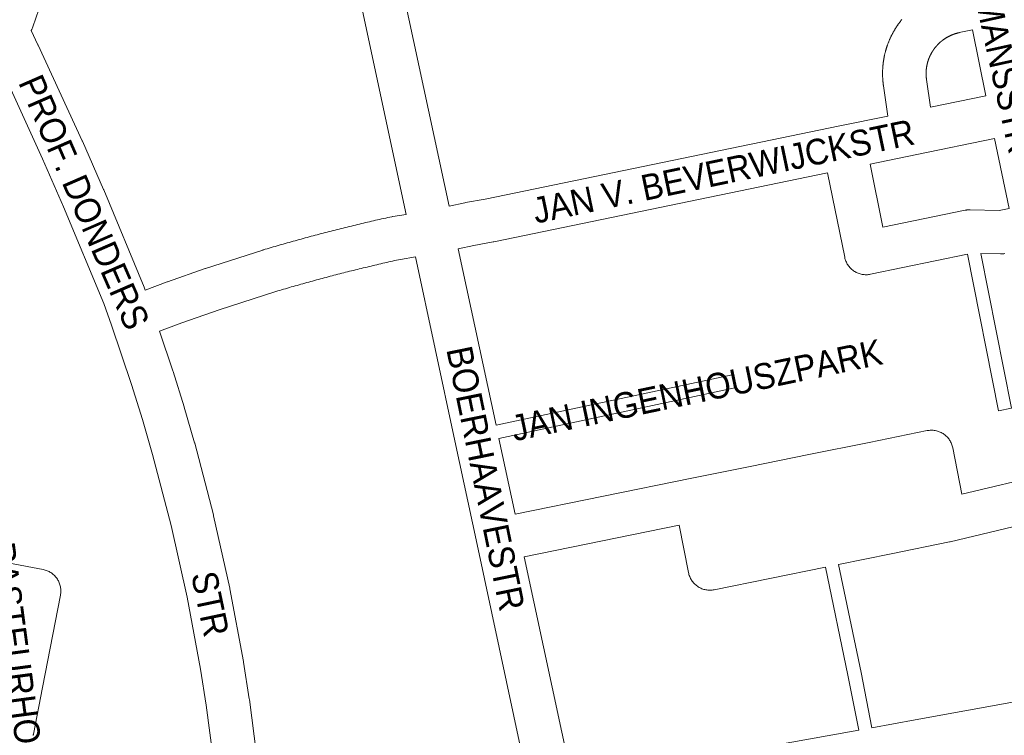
# Paper-space layout 'Layout1' of a CAD drawing. Header units: metres. Extents: x 123097 to 144122, y 392739 to 407589.
# Tile 332 of 510: x 134931 to 135225, y 396534 to 396748. Entities that reach past the tile are written whole.
import ezdxf
from ezdxf.enums import TextEntityAlignment as Align

# ---------------------------------------------------------------- set-up
doc = ezdxf.new("R2010")
doc.units = ezdxf.units.M
doc.header["$MEASUREMENT"] = 0
for name, color, linetype, lineweight in [('gs-anno-wegen algemeen tekst', 7, 'Continuous', 0), ('gs-knt-paden', 7, 'Continuous', 0), ('gs-knt-wegen algemeen', 7, 'Continuous', 0)]:
    doc.layers.add(name, color=color, linetype=linetype, lineweight=lineweight)
doc.styles.add('Style-Arial', font='arial.ttf')

psp = doc.layouts.get("Layout1")

# ---------------------------------------------------------------- linework, layer by layer
at = {"layer": 'gs-knt-paden', "color": 7, "linetype": 'Continuous', "flags": 128}
for points in [[(135218.036, 396678.451), (135227.221, 396632.227, -0.3705536), (135227.214, 396632.216), (135223.29, 396631.436, -0.3705541), (135223.279, 396631.444), (135213.979, 396678.242)], [(135072.992, 396627.119), (135143.62, 396642.229, -0.3697031), (135143.631, 396642.221), (135144.468, 396638.309, -0.3697059), (135144.461, 396638.298), (135073.834, 396623.189)]]:
    psp.add_lwpolyline(points, format="xyb", dxfattribs=at)
for points in [[(135181.477, 396535.943), (135178.257, 396552.334), (135171.531, 396584.686)], [(135175.47, 396585.487), (135182.195, 396553.141), (135182.199, 396553.119), (135185.434, 396536.654)]]:
    psp.add_lwpolyline(points, dxfattribs=at)
at = {"layer": 'gs-knt-wegen algemeen', "color": 7, "linetype": 'Continuous', "flags": 128}
for points in [[(135043.82, 396763.078), (135058.96, 396692.603)], [(135046.163, 396690.183), (135030.659, 396762.357)], [(134936.225, 396751.453), (134934.46, 396746.265), (134934.358, 396745.986), (134934.244, 396745.712), (134934.117, 396745.444), (134933.978, 396745.181), (134933.938, 396745.114)], [(135190.197, 396719.572), (135188.883, 396728.629), (135188.862, 396728.778), (135188.842, 396728.928), (135188.822, 396729.077), (135188.804, 396729.227), (135188.786, 396729.376), (135188.769, 396729.526), (135188.754, 396729.676), (135188.739, 396729.823), (135188.725, 396729.973), (135188.712, 396730.123), (135188.699, 396730.274), (135188.688, 396730.424), (135188.678, 396730.571), (135188.677, 396730.574), (135188.677, 396730.577), (135188.667, 396730.725), (135188.659, 396730.875), (135188.651, 396731.023), (135188.644, 396731.173), (135188.638, 396731.324), (135188.632, 396731.474), (135188.628, 396731.625), (135188.625, 396731.776), (135188.622, 396731.927), (135188.62, 396732.077), (135188.62, 396732.225), (135188.62, 396732.376), (135188.621, 396732.526), (135188.622, 396732.677), (135188.625, 396732.828), (135188.629, 396732.978), (135188.633, 396733.129), (135188.639, 396733.28), (135188.645, 396733.427), (135188.652, 396733.578), (135188.66, 396733.728), (135188.669, 396733.879), (135188.679, 396734.029), (135188.69, 396734.18), (135188.701, 396734.33), (135188.714, 396734.48), (135188.727, 396734.627), (135188.741, 396734.777), (135188.756, 396734.927), (135188.772, 396735.077), (135188.789, 396735.227), (135188.807, 396735.377), (135188.826, 396735.526), (135188.845, 396735.676), (135188.865, 396735.822), (135188.887, 396735.971), (135188.909, 396736.12), (135188.932, 396736.269), (135188.956, 396736.418), (135188.981, 396736.567), (135189.006, 396736.715), (135189.033, 396736.864), (135189.06, 396737.009), (135189.088, 396737.157), (135189.117, 396737.305), (135189.147, 396737.453), (135189.178, 396737.6), (135189.21, 396737.747), (135189.243, 396737.895), (135189.276, 396738.042), (135189.31, 396738.185), (135189.345, 396738.332), (135189.381, 396738.478), (135189.419, 396738.624), (135189.456, 396738.77), (135189.495, 396738.916), (135189.535, 396739.061), (135189.575, 396739.207), (135189.616, 396739.349), (135189.658, 396739.493), (135189.701, 396739.638), (135189.745, 396739.782), (135189.789, 396739.926), (135189.835, 396740.07), (135189.881, 396740.213), (135189.929, 396740.356), (135189.976, 396740.496), (135190.024, 396740.639), (135190.074, 396740.781), (135190.125, 396740.923), (135190.176, 396741.065), (135190.229, 396741.206), (135190.282, 396741.347), (135190.336, 396741.488), (135190.389, 396741.625), (135190.445, 396741.766), (135190.501, 396741.905), (135190.559, 396742.045), (135190.617, 396742.184), (135190.676, 396742.323), (135190.735, 396742.461), (135190.796, 396742.599), (135190.856, 396742.734), (135190.918, 396742.871), (135190.981, 396743.008), (135191.045, 396743.145), (135191.109, 396743.281), (135191.175, 396743.417), (135191.241, 396743.553), (135191.308, 396743.688), (135191.374, 396743.819), (135191.442, 396743.954), (135191.512, 396744.088), (135191.582, 396744.221), (135191.653, 396744.354), (135191.725, 396744.487), (135191.797, 396744.619), (135191.87, 396744.751), (135191.943, 396744.879), (135192.018, 396745.01), (135192.093, 396745.141), (135192.169, 396745.271), (135192.247, 396745.4), (135192.324, 396745.529), (135192.403, 396745.658), (135192.482, 396745.786), (135192.561, 396745.911), (135192.642, 396746.038), (135192.723, 396746.165), (135192.806, 396746.291), (135192.889, 396746.417), (135192.973, 396746.542), (135193.057, 396746.667), (135193.143, 396746.791), (135193.227, 396746.912), (135193.314, 396747.036), (135193.401, 396747.158), (135193.489, 396747.281), (135193.578, 396747.402), (135193.668, 396747.524), (135193.758, 396747.644), (135193.85, 396747.764), (135193.939, 396747.881), (135194.032, 396748), (135194.125, 396748.119), (135194.219, 396748.237), (135194.314, 396748.354), (135194.409, 396748.471)], [(135219.508, 396725.592), (135215.489, 396745.332), (135211.576, 396744.515), (135211.503, 396744.499), (135211.431, 396744.484), (135211.359, 396744.467), (135211.287, 396744.451), (135211.216, 396744.434), (135211.144, 396744.416), (135211.072, 396744.399), (135211.002, 396744.381), (135210.931, 396744.362), (135210.86, 396744.343), (135210.788, 396744.323), (135210.717, 396744.303), (135210.646, 396744.283), (135210.576, 396744.262), (135210.505, 396744.241), (135210.436, 396744.22), (135210.365, 396744.198), (135210.295, 396744.175), (135210.225, 396744.153), (135210.155, 396744.129), (135210.085, 396744.106), (135210.015, 396744.081), (135209.946, 396744.057), (135209.878, 396744.032), (135209.808, 396744.007), (135209.739, 396743.981), (135209.67, 396743.955), (135209.601, 396743.929), (135209.532, 396743.902), (135209.464, 396743.874), (135209.395, 396743.847), (135209.329, 396743.819), (135209.261, 396743.79), (135209.193, 396743.762), (135209.125, 396743.732), (135209.058, 396743.702), (135208.99, 396743.672), (135208.923, 396743.642), (135208.856, 396743.611), (135208.791, 396743.58), (135208.724, 396743.548), (135208.657, 396743.516), (135208.591, 396743.484), (135208.525, 396743.451), (135208.459, 396743.417), (135208.394, 396743.384), (135208.328, 396743.35), (135208.264, 396743.316), (135208.199, 396743.281), (135208.134, 396743.246), (135208.07, 396743.21), (135208.005, 396743.174), (135207.941, 396743.138), (135207.877, 396743.101), (135207.813, 396743.064), (135207.751, 396743.027), (135207.688, 396742.989), (135207.625, 396742.951), (135207.562, 396742.912), (135207.499, 396742.874), (135207.437, 396742.834), (135207.374, 396742.794), (135207.312, 396742.754), (135207.252, 396742.715), (135207.19, 396742.674), (135207.129, 396742.633), (135207.068, 396742.591), (135207.007, 396742.549), (135206.947, 396742.507), (135206.887, 396742.464), (135206.827, 396742.421), (135206.768, 396742.379), (135206.709, 396742.335), (135206.649, 396742.291), (135206.59, 396742.247), (135206.532, 396742.202), (135206.473, 396742.157), (135206.415, 396742.112), (135206.357, 396742.066), (135206.301, 396742.021), (135206.243, 396741.974), (135206.186, 396741.928), (135206.129, 396741.881), (135206.073, 396741.833), (135206.017, 396741.785), (135205.961, 396741.737), (135205.905, 396741.689), (135205.851, 396741.641), (135205.796, 396741.592), (135205.741, 396741.542), (135205.686, 396741.493), (135205.632, 396741.443), (135205.578, 396741.392), (135205.524, 396741.342), (135205.471, 396741.291), (135205.419, 396741.24), (135205.366, 396741.189), (135205.314, 396741.137), (135205.262, 396741.085), (135205.21, 396741.032), (135205.158, 396740.979), (135205.107, 396740.926), (135205.056, 396740.873), (135205.007, 396740.82), (135204.957, 396740.766), (135204.907, 396740.712), (135204.857, 396740.657), (135204.808, 396740.602), (135204.759, 396740.547), (135204.71, 396740.491), (135204.662, 396740.435), (135204.615, 396740.381), (135204.567, 396740.324), (135204.52, 396740.268), (135204.473, 396740.211), (135204.426, 396740.153), (135204.38, 396740.096), (135204.334, 396740.038), (135204.288, 396739.98), (135204.244, 396739.923), (135204.199, 396739.865), (135204.154, 396739.806), (135204.11, 396739.747), (135204.066, 396739.687), (135204.023, 396739.628), (135203.98, 396739.568), (135203.937, 396739.508), (135203.895, 396739.449), (135203.853, 396739.388), (135203.811, 396739.327), (135203.77, 396739.266), (135203.729, 396739.205), (135203.688, 396739.143), (135203.648, 396739.081), (135203.608, 396739.019), (135203.569, 396738.958), (135203.53, 396738.896), (135203.491, 396738.833), (135203.453, 396738.77), (135203.414, 396738.707), (135203.377, 396738.644), (135203.339, 396738.58), (135203.302, 396738.516), (135203.266, 396738.453), (135203.23, 396738.389), (135203.194, 396738.324), (135203.159, 396738.26), (135203.124, 396738.195), (135203.089, 396738.13), (135203.055, 396738.064), (135203.021, 396737.999), (135202.988, 396737.934), (135202.955, 396737.868), (135202.922, 396737.802), (135202.89, 396737.736), (135202.858, 396737.669), (135202.826, 396737.603), (135202.795, 396737.536), (135202.764, 396737.469), (135202.734, 396737.403), (135202.704, 396737.336), (135202.675, 396737.268), (135202.645, 396737.2), (135202.617, 396737.132), (135202.588, 396737.064), (135202.56, 396736.996), (135202.532, 396736.927), (135202.506, 396736.86), (135202.479, 396736.791), (135202.453, 396736.723), (135202.427, 396736.654), (135202.401, 396736.584), (135202.376, 396736.515), (135202.351, 396736.445), (135202.327, 396736.376), (135202.303, 396736.307), (135202.28, 396736.237), (135202.257, 396736.167), (135202.234, 396736.097), (135202.212, 396736.027), (135202.19, 396735.956), (135202.168, 396735.886), (135202.147, 396735.815), (135202.127, 396735.745), (135202.107, 396735.674), (135202.087, 396735.603), (135202.068, 396735.532), (135202.049, 396735.461), (135202.03, 396735.389), (135202.012, 396735.318), (135201.994, 396735.246), (135201.978, 396735.176), (135201.961, 396735.104), (135201.944, 396735.032), (135201.928, 396734.96), (135201.913, 396734.888), (135201.897, 396734.816), (135201.883, 396734.743), (135201.869, 396734.671), (135201.855, 396734.6), (135201.842, 396734.527), (135201.828, 396734.455), (135201.816, 396734.382), (135201.804, 396734.309), (135201.792, 396734.236), (135201.781, 396734.163), (135201.77, 396734.09), (135201.76, 396734.019), (135201.75, 396733.946), (135201.74, 396733.873), (135201.731, 396733.799), (135201.722, 396733.726), (135201.714, 396733.653), (135201.706, 396733.579), (135201.699, 396733.506), (135201.692, 396733.434), (135201.685, 396733.36), (135201.679, 396733.287), (135201.674, 396733.213), (135201.668, 396733.14), (135201.663, 396733.066), (135201.659, 396732.992), (135201.655, 396732.919), (135201.652, 396732.846), (135201.649, 396732.773), (135201.646, 396732.699), (135201.644, 396732.625), (135201.642, 396732.551), (135201.641, 396732.478), (135201.64, 396732.404), (135201.639, 396732.33), (135201.639, 396732.258), (135201.64, 396732.184), (135201.641, 396732.11), (135201.642, 396732.036), (135201.644, 396731.962), (135201.646, 396731.889), (135201.648, 396731.815), (135201.651, 396731.741), (135201.655, 396731.669), (135201.659, 396731.595), (135201.663, 396731.522), (135201.668, 396731.448), (135201.673, 396731.374), (135201.679, 396731.301), (135201.685, 396731.227), (135201.691, 396731.154), (135201.698, 396731.082), (135201.705, 396731.008), (135201.713, 396730.935), (135201.721, 396730.862), (135201.73, 396730.788), (135201.739, 396730.715), (135201.749, 396730.642), (135201.758, 396730.569), (135201.769, 396730.497), (135202.972, 396722.196)], [(134933.938, 396745.114), (134935.975, 396740.908), (134936.028, 396740.795), (134949.217, 396712.168), (134949.267, 396712.055), (134955.588, 396697.618), (134955.637, 396697.504), (134967.727, 396668.396), (134967.838, 396668.111), (134968.039, 396667.553)], [(134989.159, 396521.584), (134986.325, 396543.35), (134984.625, 396554.118), (134980.617, 396575.698), (134975.839, 396597.091), (134970.284, 396618.325), (134967.233, 396628.822), (134963.99, 396639.27), (134958, 396657.023), (134955.644, 396663.543), (134943.637, 396692.453), (134937.365, 396706.776), (134924.228, 396735.29), (134923.018, 396737.79)], [(135202.972, 396722.196), (135219.508, 396725.592)], [(135058.96, 396692.603), (135063.632, 396693.636), (135063.872, 396693.684), (135069.754, 396694.753), (135175.863, 396716.627), (135190.197, 396719.572)], [(135222.139, 396712.841), (135198.83, 396708.053), (135184.864, 396705.184)], [(135184.864, 396705.184), (135188.738, 396686.328), (135213.364, 396691.409), (135213.544, 396691.443), (135213.678, 396691.466), (135213.86, 396691.491), (135213.995, 396691.507), (135214.177, 396691.524), (135214.313, 396691.533), (135214.496, 396691.54), (135214.633, 396691.543), (135214.816, 396691.542), (135223.466, 396691.36), (135226.516, 396691.92), (135222.139, 396712.841)], [(135172.111, 396702.56), (135072.308, 396681.986), (135072.159, 396681.957), (135066.322, 396680.896), (135061.691, 396679.872)], [(135213.979, 396678.242), (135184.987, 396672.26), (135184.682, 396672.205), (135184.375, 396672.164), (135184.066, 396672.138), (135183.756, 396672.127), (135183.446, 396672.13), (135183.137, 396672.148), (135182.829, 396672.181), (135182.522, 396672.228), (135182.218, 396672.29), (135181.918, 396672.367), (135181.622, 396672.457), (135181.33, 396672.562), (135181.043, 396672.68), (135180.763, 396672.812), (135180.489, 396672.957), (135180.222, 396673.115), (135179.963, 396673.286), (135179.713, 396673.468), (135179.471, 396673.663), (135179.239, 396673.868), (135179.017, 396674.085), (135178.806, 396674.312), (135178.605, 396674.548), (135178.417, 396674.794), (135178.24, 396675.049), (135178.075, 396675.311), (135177.923, 396675.582), (135177.784, 396675.859), (135177.659, 396676.142), (135177.547, 396676.431), (135177.449, 396676.725), (135177.365, 396677.024), (135177.295, 396677.326), (135172.111, 396702.56)], [(134968.039, 396667.553), (134974.591, 396669.978), (134974.701, 396670.018), (134985.954, 396673.955), (134986.109, 396674.007), (135003.22, 396679.517), (135003.355, 396679.559), (135003.952, 396679.736), (135004.546, 396679.912), (135005.142, 396680.088), (135005.736, 396680.262), (135006.334, 396680.437), (135006.928, 396680.61), (135007.526, 396680.783), (135008.12, 396680.955), (135008.718, 396681.127), (135009.314, 396681.297), (135009.912, 396681.467), (135010.508, 396681.636), (135011.106, 396681.805), (135011.702, 396681.973), (135012.302, 396682.14), (135012.898, 396682.307), (135013.498, 396682.473), (135014.094, 396682.637), (135014.694, 396682.802), (135015.291, 396682.966), (135015.892, 396683.129), (135016.489, 396683.291), (135017.09, 396683.453), (135017.688, 396683.614), (135018.289, 396683.774), (135018.887, 396683.934), (135019.489, 396684.093), (135020.087, 396684.251), (135020.689, 396684.408), (135021.288, 396684.565), (135021.89, 396684.721), (135022.49, 396684.876), (135023.092, 396685.031), (135023.692, 396685.185), (135024.295, 396685.339), (135024.895, 396685.491), (135025.498, 396685.643), (135026.099, 396685.794), (135026.702, 396685.945), (135027.303, 396686.094), (135027.907, 396686.244), (135028.508, 396686.392), (135029.113, 396686.54), (135029.714, 396686.686), (135030.319, 396686.833), (135030.92, 396686.978), (135031.525, 396687.124), (135032.128, 396687.267), (135032.733, 396687.411), (135033.335, 396687.554), (135033.941, 396687.696), (135034.544, 396687.837), (135035.15, 396687.978), (135035.753, 396688.118), (135036.359, 396688.257), (135036.963, 396688.396), (135037.569, 396688.534), (135038.173, 396688.671), (135038.78, 396688.807), (135039.384, 396688.943), (135039.992, 396689.078), (135040.596, 396689.212), (135041.204, 396689.346), (135041.808, 396689.479), (135041.992, 396689.516), (135042.176, 396689.548), (135046.163, 396690.183)], [(135061.691, 396679.872), (135072.992, 396627.119)], [(135225.169, 396678.434), (135224.909, 396678.392), (135224.646, 396678.36), (135224.383, 396678.339), (135224.119, 396678.328), (135223.855, 396678.328), (135218.036, 396678.451)], [(135048.898, 396677.434), (135044.407, 396676.719), (135043.819, 396676.59), (135043.233, 396676.461), (135042.644, 396676.33), (135042.059, 396676.199), (135041.47, 396676.067), (135040.885, 396675.935), (135040.297, 396675.802), (135039.712, 396675.668), (135039.124, 396675.533), (135038.54, 396675.399), (135037.952, 396675.262), (135037.368, 396675.126), (135036.781, 396674.989), (135036.197, 396674.851), (135035.61, 396674.712), (135035.026, 396674.573), (135034.44, 396674.433), (135033.856, 396674.293), (135033.27, 396674.151), (135032.687, 396674.01), (135032.101, 396673.867), (135031.519, 396673.724), (135030.933, 396673.58), (135030.351, 396673.436), (135029.766, 396673.29), (135029.184, 396673.144), (135028.599, 396672.997), (135028.017, 396672.851), (135027.433, 396672.702), (135026.851, 396672.554), (135026.267, 396672.404), (135025.686, 396672.255), (135025.102, 396672.104), (135024.522, 396671.953), (135023.938, 396671.8), (135023.358, 396671.648), (135022.775, 396671.494), (135022.195, 396671.341), (135021.612, 396671.186), (135021.033, 396671.031), (135020.45, 396670.874), (135019.871, 396670.718), (135019.289, 396670.56), (135018.71, 396670.402), (135018.128, 396670.243), (135017.55, 396670.084), (135016.969, 396669.924), (135016.39, 396669.764), (135015.809, 396669.602), (135015.232, 396669.44), (135014.651, 396669.277), (135014.074, 396669.114), (135013.494, 396668.95), (135012.917, 396668.785), (135012.337, 396668.619), (135011.76, 396668.454), (135011.181, 396668.287), (135010.605, 396668.12), (135010.025, 396667.951), (135009.45, 396667.783), (135008.871, 396667.613), (135008.296, 396667.444), (135007.717, 396667.272), (135007.142, 396667.101), (134990.177, 396661.638), (134979.056, 396657.748), (134972.336, 396655.26)], [(135082.827, 396518.182), (135082.716, 396519.535), (135067.314, 396591.47), (135060.681, 396622.428), (135048.898, 396677.434)], [(134972.336, 396655.26), (134976.352, 396643.357), (134976.401, 396643.206), (134979.685, 396632.626), (134979.719, 396632.513), (134982.811, 396621.875), (134982.858, 396621.706), (134988.465, 396600.273), (134988.52, 396600.044), (134993.349, 396578.421), (134993.397, 396578.191), (134997.443, 396556.409), (134997.472, 396556.235), (134999.199, 396545.293), (134999.225, 396545.119), (135002.086, 396523.149), (135002.112, 396522.915), (135003.58, 396507.234)], [(135078.696, 396600.496), (135131.564, 396611.247), (135148.981, 396614.789), (135166.608, 396618.374), (135184.567, 396621.992), (135201.935, 396625.49), (135202.24, 396625.544), (135202.548, 396625.583), (135202.857, 396625.608), (135203.168, 396625.618), (135203.478, 396625.613), (135203.787, 396625.593), (135204.096, 396625.559), (135204.402, 396625.51), (135204.706, 396625.446), (135205.006, 396625.368), (135205.303, 396625.276), (135205.594, 396625.17), (135205.88, 396625.05), (135206.161, 396624.916), (135206.434, 396624.769), (135206.7, 396624.61), (135206.958, 396624.438), (135207.208, 396624.253), (135207.449, 396624.058), (135207.68, 396623.85), (135207.901, 396623.632), (135208.111, 396623.404), (135208.31, 396623.166), (135208.498, 396622.919), (135208.673, 396622.663), (135208.837, 396622.399), (135208.987, 396622.128), (135209.124, 396621.85), (135209.248, 396621.565), (135209.359, 396621.275), (135209.455, 396620.98), (135209.537, 396620.681), (135209.605, 396620.378), (135212.366, 396606.497), (135237.517, 396612.469)], [(135073.834, 396623.189), (135078.696, 396600.496)], [(135171.531, 396584.686), (135138.25, 396577.918), (135137.945, 396577.863), (135137.636, 396577.823), (135137.327, 396577.798), (135137.016, 396577.787), (135136.706, 396577.792), (135136.395, 396577.811), (135136.087, 396577.845), (135135.78, 396577.894), (135135.476, 396577.957), (135135.175, 396578.035), (135134.878, 396578.127), (135134.586, 396578.233), (135134.299, 396578.352), (135134.019, 396578.486), (135133.745, 396578.632), (135133.478, 396578.792), (135133.22, 396578.964), (135132.969, 396579.148), (135132.728, 396579.344), (135132.497, 396579.551), (135132.275, 396579.769), (135132.065, 396579.998), (135131.865, 396580.236), (135131.677, 396580.483), (135131.501, 396580.739), (135131.338, 396581.003), (135131.187, 396581.275), (135131.049, 396581.554), (135130.925, 396581.838), (135130.815, 396582.129), (135130.718, 396582.424), (135130.636, 396582.724), (135130.568, 396583.027), (135127.752, 396597.186), (135081.423, 396587.764)], [(135242.902, 396547.052), (135239.435, 396564.702), (135232.531, 396597.903), (135208.803, 396592.269), (135208.596, 396592.224), (135191.234, 396588.693), (135175.47, 396585.487)], [(135081.423, 396587.764), (135095.535, 396521.852), (135095.587, 396521.578), (135095.628, 396521.303), (135095.657, 396521.025), (135095.714, 396520.338)], [(134927.5, 396585.894), (134937.537, 396583.95), (134937.84, 396583.884), (134938.139, 396583.804), (134938.434, 396583.709), (134938.724, 396583.6), (134939.009, 396583.478), (134939.287, 396583.343), (134939.559, 396583.194), (134939.824, 396583.032), (134940.08, 396582.858), (134940.328, 396582.673), (134940.567, 396582.475), (134940.796, 396582.266), (134941.015, 396582.047), (134941.223, 396581.818), (134941.42, 396581.579), (134941.605, 396581.33), (134941.779, 396581.074), (134941.94, 396580.809), (134942.088, 396580.537), (134942.223, 396580.258), (134942.345, 396579.973), (134942.453, 396579.683), (134942.547, 396579.387), (134942.627, 396579.088), (134942.693, 396578.785), (134942.744, 396578.48), (134942.78, 396578.172), (134942.802, 396577.863), (134942.809, 396577.553), (134942.801, 396577.243), (134942.779, 396576.934), (134942.742, 396576.627), (134942.69, 396576.321), (134937.341, 396548.704), (134934.629, 396534.711)], [(135185.434, 396536.654), (135198.41, 396538.987), (135242.902, 396547.052)], [(134934.628, 396534.703), (134934.615, 396534.636), (134934.581, 396534.48), (134934.543, 396534.325)], [(134934.629, 396534.711), (134934.629, 396534.706), (134934.628, 396534.703)], [(134934.629, 396534.711), (134934.629, 396534.706), (134934.628, 396534.703)], [(135095.714, 396520.338), (135101.862, 396521.282), (135135.776, 396527.725), (135135.794, 396527.728), (135135.839, 396527.736), (135181.477, 396535.943)]]:
    psp.add_lwpolyline(points, dxfattribs=at)

# ---------------------------------------------------------------- texts
at = {"layer": 'gs-anno-wegen algemeen tekst', "color": 7, "style": 'Style-Arial', "width": 0.909091}
for s, rotation, p in [('PF BERGMANSSTR', 282.3517, (135220.563, 396753.042)), ('PROF. DONDERS', 293.54219, (134949.787, 396693.827)), ('JAN V. BEVERWIJCKSTR', 11.8178, (135141.013, 396703.054)), ('JAN INGENHOUSZPARK', 11.8178, (135132.997, 396637.625)), ('BOERHAAVESTR', 281.54113, (135069.913, 396611.198)), ('PASTEURHOF', 277.59247, (134929.523, 396558.997)), ('STR', 281.8276, (134987.528, 396573.677))]:
    psp.add_text(s, height=7.7, rotation=rotation, dxfattribs=at).set_placement(p, align=Align.MIDDLE_CENTER)

doc.saveas('drawing.dxf')
